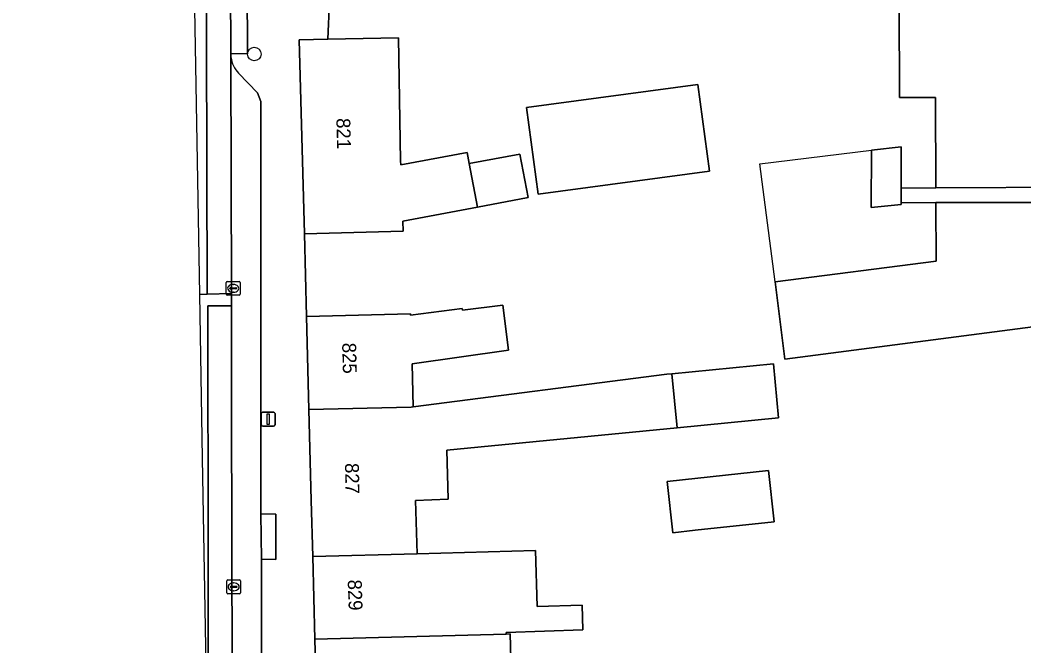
# Model space of a CAD drawing. Extents: x 162073 to 163043, y 381818 to 382561.
# Drawn here: x 162079.6 to 162152, y 382239.5 to 382284.7 of the extents above; entities that cross this region are included whole.
import ezdxf

# ---------------------------------------------------------------- set-up
doc = ezdxf.new("R2010")
doc.units = 0
for name, color, linetype in [('IMGEO_Boom', 7, 'Continuous'), ('IMGEO_Erf', 7, 'Continuous'), ('IMGEO_Kolk', 7, 'Continuous'), ('IMGEO_Lichtmast', 7, 'Continuous'), ('IMGEO_Muur', 7, 'Continuous'), ('IMGEO_Pand', 7, 'Continuous'), ('IMGEO_Pand_nummerreeks', 7, 'Continuous'), ('IMGEO_Parkeervlak_open', 7, 'Continuous'), ('IMGEO_Rijbaan_lokaal_gesloten', 7, 'Continuous'), ('IMGEO_Rijbaan_lokaal_open', 7, 'Continuous'), ('IMGEO_Voetpad_open', 7, 'Continuous')]:
    doc.layers.add(name, color=color, linetype=linetype)

msp = doc.modelspace()

# ---------------------------------------------------------------- linework, layer by layer
at = {"layer": 'IMGEO_Boom'}
msp.add_circle((162096.532, 382282.199), 0.489, dxfattribs=at)
at = {"layer": 'IMGEO_Erf'}
for points in [[(162101.939, 382286.02), (162101.824, 382283.276), (162106.913, 382283.37), (162107.077, 382274.502), (162107.087, 382274.205), (162111.867, 382275.102), (162112.018, 382274.299), (162115.673, 382274.985), (162116.262, 382271.847), (162112.607, 382271.161), (162107.229, 382270.151), (162107.254, 382269.427), (162100.136, 382269.243), (162100.29, 382263.285), (162107.795, 382263.48), (162107.799, 382263.367), (162111.518, 382263.844), (162111.533, 382263.727), (162114.435, 382264.099), (162114.853, 382260.839), (162107.897, 382259.859), (162107.983, 382256.768), (162126.257, 382259.116), (162126.632, 382259.152), (162133.938, 382259.865), (162134.319, 382255.964), (162127.013, 382255.25), (162110.396, 382253.627), (162110.494, 382250.095), (162108.148, 382250), (162108.257, 382246.174), (162116.798, 382246.407), (162116.908, 382242.366), (162120.153, 382242.455), (162120.201, 382240.675), (162114.671, 382240.48), (162114.674, 382240.38), (162114.982, 382240.388), (162115.121, 382234.987)], [(162159.456, 382263.416), (162134.767, 382260.202), (162134.059, 382265.786), (162145.668, 382267.256), (162145.66, 382271.486), (162143.16, 382271.464), (162143.16, 382271.364), (162140.991, 382271.132), (162141.003, 382275.278), (162143.158, 382275.515), (162143.16, 382272.535), (162145.644, 382272.545), (162145.629, 382279.069), (162143.029, 382279.064), (162143.016, 382285.765)]]:
    msp.add_lwpolyline(points, dxfattribs=at)
for points in [[(162116.982, 382272.098), (162116.141, 382278.349), (162128.49, 382280.011), (162129.331, 382273.76)], [(162128.305, 382247.86), (162126.684, 382247.686), (162126.287, 382251.378), (162133.593, 382252.163), (162133.99, 382248.471)]]:
    msp.add_lwpolyline(points, close=True, dxfattribs=at)
at = {"layer": 'IMGEO_Kolk'}
for p, q in [((162094.508, 382264.88), (162094.508, 382265.732)), ((162094.583, 382265.806), (162095.435, 382265.806)), ((162094.767, 382265.3), (162094.767, 382265.312)), ((162095.205, 382265.263), (162094.807, 382265.263)), ((162094.81, 382265.349), (162095.208, 382265.349)), ((162094.996, 382265.586), (162095.021, 382265.586)), ((162095.251, 382265.312), (162095.251, 382265.3)), ((162095.509, 382265.732), (162095.509, 382264.88)), ((162095.435, 382264.806), (162094.583, 382264.806)), ((162095.019, 382265.026), (162094.994, 382265.026)), ((162094.617, 382244.284), (162095.469, 382244.284)), ((162094.542, 382243.358), (162094.542, 382244.21)), ((162094.801, 382243.778), (162094.801, 382243.79)), ((162095.239, 382243.741), (162094.841, 382243.741)), ((162094.844, 382243.827), (162095.242, 382243.827)), ((162095.03, 382244.064), (162095.055, 382244.064)), ((162095.285, 382243.79), (162095.285, 382243.778)), ((162095.543, 382244.21), (162095.543, 382243.358)), ((162095.469, 382243.284), (162094.617, 382243.284)), ((162095.053, 382243.504), (162095.028, 382243.504))]:
    msp.add_line(p, q, dxfattribs=at)
for points in [[(162094.508, 382264.88), (162094.508, 382265.732)], [(162094.583, 382265.806), (162095.435, 382265.806)], [(162095.509, 382265.732), (162095.509, 382264.88)], [(162095.435, 382264.806), (162094.583, 382264.806)], [(162094.617, 382244.284), (162095.469, 382244.284)], [(162094.542, 382243.358), (162094.542, 382244.21)], [(162095.543, 382244.21), (162095.543, 382243.358)], [(162095.469, 382243.284), (162094.617, 382243.284)]]:
    msp.add_lwpolyline(points, dxfattribs=at)
for centre, radius, start, end in [((162094.585, 382265.73), 0.0765, 91.55205, 178.44795), ((162094.585, 382265.73), 0.0765, 91.55205, 178.44795), ((162094.807, 382265.309), 0.0403, 85.87752, 175.75265), ((162094.804, 382265.299), 0.0366, 178.93798, 274.71019), ((162095.208, 382265.306), 0.043, 264.86636, 352.45326), ((162095.212, 382265.311), 0.0386, 1.73085, 96.63898), ((162095.433, 382265.73), 0.0765, 1.55205, 88.44795), ((162095.433, 382265.73), 0.0765, 1.55205, 88.44795), ((162094.585, 382264.882), 0.0765, 181.55205, 268.44795), ((162094.585, 382264.882), 0.0765, 181.55205, 268.44795), ((162095.433, 382264.882), 0.0765, 271.55205, 358.44795), ((162095.433, 382264.882), 0.0765, 271.55205, 358.44795), ((162094.619, 382244.208), 0.0765, 91.55205, 178.44795), ((162094.619, 382244.208), 0.0765, 91.55205, 178.44795), ((162095.467, 382244.208), 0.0765, 1.55205, 88.44795), ((162095.467, 382244.208), 0.0765, 1.55205, 88.44795), ((162094.841, 382243.787), 0.0403, 85.87752, 175.75265), ((162094.838, 382243.777), 0.0366, 178.93798, 274.71019), ((162095.242, 382243.784), 0.043, 264.86636, 352.45326), ((162095.246, 382243.789), 0.0386, 1.73085, 96.63898), ((162094.619, 382243.36), 0.0765, 181.55205, 268.44795), ((162094.619, 382243.36), 0.0765, 181.55205, 268.44795), ((162095.467, 382243.36), 0.0765, 271.55205, 358.44795), ((162095.467, 382243.36), 0.0765, 271.55205, 358.44795)]:
    msp.add_arc(centre, radius, start, end, dxfattribs=at)
for centre, major_axis, ratio, start_param, end_param in [((162094.995, 382265.306), (-0.387, 0.002), 0.722429, 4.712389, 7.853982), ((162095.02, 382265.306), (-0.39, 0.002), 0.717154, 1.570796, 4.712389), ((162095.029, 382243.784), (-0.387, 0.002), 0.722429, 4.712389, 7.853982), ((162095.054, 382243.784), (-0.39, 0.002), 0.717154, 1.570796, 4.712389)]:
    msp.add_ellipse(centre, major_axis=major_axis, ratio=ratio, start_param=start_param, end_param=end_param, dxfattribs=at)
at = {"layer": 'IMGEO_Lichtmast'}
for p, q in [((162097.033, 382255.471), (162097.033, 382256.271)), ((162097.033, 382256.271), (162097.033, 382255.471)), ((162097.133, 382256.371), (162097.923, 382256.371)), ((162097.923, 382256.371), (162097.133, 382256.371)), ((162098.023, 382256.271), (162098.023, 382255.471)), ((162098.023, 382255.471), (162098.023, 382256.271)), ((162097.923, 382255.371), (162097.133, 382255.371)), ((162097.133, 382255.371), (162097.923, 382255.371))]:
    msp.add_line(p, q, dxfattribs=at)
msp.add_lwpolyline([(162097.453, 382256.246), (162097.603, 382256.246), (162097.603, 382255.496), (162097.453, 382255.496), (162097.453, 382256.246)], dxfattribs=at)
for centre, start, end in [((162097.133, 382256.271), 90, 180), ((162097.133, 382256.271), 90, 180), ((162097.923, 382256.271), 0, 90), ((162097.923, 382256.271), 360, 90), ((162097.133, 382255.471), 180, 270), ((162097.133, 382255.471), 180, 270), ((162097.923, 382255.471), 270, 0), ((162097.923, 382255.471), 270, 0)]:
    msp.add_arc(centre, 0.1, start, end, dxfattribs=at)
at = {"layer": 'IMGEO_Muur'}
for points in [[(162134.059, 382265.786), (162132.972, 382274.281), (162141.003, 382275.278)], [(162143.16, 382272.535), (162145.644, 382272.545)], [(162145.66, 382271.486), (162143.16, 382271.464)]]:
    msp.add_lwpolyline(points, dxfattribs=at)
at = {"layer": 'IMGEO_Pand'}
for points in [[(162155.758, 382272.592), (162155.729, 382276.131), (162158.183, 382276.187), (162157.635, 382279.499), (162156.633, 382279.312), (162155.867, 382284.208), (162154.449, 382283.986), (162154.139, 382285.962), (162152.607, 382285.979), (162143.015, 382285.917), (162143.016, 382285.765), (162143.029, 382279.064), (162145.629, 382279.069), (162145.644, 382272.545)], [(162106.913, 382283.37), (162101.824, 382283.276), (162099.774, 382283.238), (162100.136, 382269.243), (162107.254, 382269.427), (162107.229, 382270.151), (162112.607, 382271.161), (162112.018, 382274.299), (162111.867, 382275.102), (162107.087, 382274.205), (162107.077, 382274.502)], [(162116.982, 382272.098), (162129.331, 382273.76), (162128.49, 382280.011), (162116.141, 382278.349)], [(162143.16, 382272.535), (162143.158, 382275.515), (162141.003, 382275.278), (162140.991, 382271.132), (162143.16, 382271.364), (162143.16, 382271.464)], [(162112.018, 382274.299), (162112.607, 382271.161), (162116.262, 382271.847), (162115.673, 382274.985)], [(162145.66, 382271.486), (162145.668, 382267.256), (162134.059, 382265.786), (162134.767, 382260.202), (162159.456, 382263.416), (162159.098, 382265.857), (162158.723, 382268.276), (162153.065, 382268.243), (162153.054, 382271.499)], [(162114.435, 382264.099), (162111.533, 382263.727), (162111.518, 382263.844), (162107.799, 382263.367), (162107.795, 382263.48), (162100.29, 382263.285), (162100.463, 382256.572), (162107.844, 382256.75), (162107.983, 382256.768), (162107.897, 382259.859), (162114.853, 382260.839)], [(162126.632, 382259.152), (162127.013, 382255.25), (162134.319, 382255.964), (162133.938, 382259.865)], [(162110.396, 382253.627), (162127.013, 382255.25), (162126.632, 382259.152), (162126.257, 382259.116), (162107.983, 382256.768), (162107.844, 382256.75), (162100.463, 382256.572), (162100.633, 382250), (162100.737, 382245.969), (162108.257, 382246.174), (162108.148, 382250), (162110.494, 382250.095)], [(162126.684, 382247.686), (162128.305, 382247.86), (162133.99, 382248.471), (162133.593, 382252.163), (162126.287, 382251.378)], [(162116.798, 382246.407), (162108.257, 382246.174), (162100.737, 382245.969), (162100.891, 382240.002), (162114.674, 382240.38), (162114.671, 382240.48), (162120.201, 382240.675), (162120.153, 382242.455), (162116.908, 382242.366)], [(162108.82, 382234.834), (162115.121, 382234.987), (162114.982, 382240.388), (162114.674, 382240.38), (162100.891, 382240.002), (162101.03, 382234.622)]]:
    msp.add_lwpolyline(points, close=True, dxfattribs=at)
at = {"layer": 'IMGEO_Parkeervlak_open'}
for points in [[(162094.85, 382281.967), (162094.885, 382264.932)], [(162096.753, 382279.402), (162095.392, 382280.819)], [(162096.994, 382278.768), (162096.753, 382279.402)], [(162097.009, 382249.05), (162096.994, 382278.768)], [(162094.885, 382264.932), (162094.884, 382264.048)], [(162094.884, 382264.048), (162094.896, 382256.77)], [(162094.896, 382256.77), (162095.001, 382208.911)], [(162097.038, 382245.779), (162097.009, 382249.05)], [(162095.001, 382208.911), (162097.085, 382208.93), (162097.038, 382245.779)]]:
    msp.add_lwpolyline(points, dxfattribs=at)
msp.add_arc((162096.945, 382282.254), 2.115, 187.80676, 222.73962, dxfattribs=at)
at = {"layer": 'IMGEO_Rijbaan_lokaal_gesloten'}
msp.add_lwpolyline([(162092.899, 382357.108), (162093.137, 382264.876), (162094.885, 382264.932), (162094.85, 382281.967), (162094.838, 382282.232), (162094.825, 382287.149), (162094.839, 382290.276), (162094.801, 382301.067), (162094.781, 382306.112), (162094.687, 382358.914), (162094.476, 382360.162)], dxfattribs=at)
msp.add_lwpolyline([(162093.544, 382208.615), (162095.014, 382208.683), (162095.001, 382208.911), (162094.896, 382256.77), (162094.884, 382264.048), (162093.177, 382264.048), (162093.226, 382227.227)], close=True, dxfattribs=at)
at = {"layer": 'IMGEO_Rijbaan_lokaal_open'}
for points in [[(162079.649, 382368.872), (162091.125, 382350.041), (162092.112, 382292.35), (162092.582, 382264.872), (162093.137, 382264.876), (162092.899, 382357.108)], [(162093.226, 382227.227), (162093.177, 382264.048), (162094.884, 382264.048), (162094.885, 382264.932), (162093.137, 382264.876), (162092.582, 382264.872), (162092.784, 382253.072), (162093.226, 382227.227)]]:
    msp.add_lwpolyline(points, dxfattribs=at)
at = {"layer": 'IMGEO_Voetpad_open'}
for points in [[(162097.499, 382352.197), (162097.477, 382347.346), (162098.623, 382347.326), (162098.619, 382342.261), (162097.495, 382342.3), (162097.542, 382323.439), (162097.478, 382322.54), (162094.781, 382306.112), (162094.801, 382301.067), (162095.937, 382301.072), (162095.984, 382290.271), (162094.839, 382290.276), (162094.825, 382287.149), (162096.01, 382287.177), (162096.028, 382282.223), (162094.838, 382282.232), (162094.85, 382281.967)], [(162099.121, 382197.87), (162101.855, 382200.535), (162101.832, 382201.309), (162101.99, 382201.313), (162101.912, 382204.071), (162101.788, 382205.303), (162101.597, 382212.694), (162101.406, 382220.07), (162101.221, 382227.228), (162101.03, 382234.622), (162100.891, 382240.002), (162100.737, 382245.969), (162100.633, 382250), (162100.463, 382256.572), (162100.29, 382263.285), (162100.136, 382269.243), (162099.774, 382283.238), (162101.824, 382283.276), (162101.939, 382286.02), (162101.97, 382292.535), (162101.962, 382297.689), (162101.954, 382300.039), (162101.931, 382301.562), (162101.986, 382343.468)], [(162095.392, 382280.819), (162096.753, 382279.402), (162096.994, 382278.768), (162097.009, 382249.05), (162098.084, 382249.034), (162098.088, 382245.76), (162097.038, 382245.779), (162097.085, 382208.93), (162095.001, 382208.911), (162095.014, 382208.683), (162095.114, 382206.885)], [(162155.758, 382272.592), (162145.644, 382272.545), (162143.16, 382272.535), (162143.16, 382271.464), (162145.66, 382271.486), (162153.054, 382271.499)]]:
    msp.add_lwpolyline(points, dxfattribs=at)
for points in [[(162094.825, 382287.149), (162094.838, 382282.232), (162096.028, 382282.223), (162096.01, 382287.177)], [(162097.038, 382245.779), (162098.088, 382245.76), (162098.084, 382249.034), (162097.009, 382249.05)]]:
    msp.add_lwpolyline(points, close=True, dxfattribs=at)
msp.add_arc((162096.945, 382282.254), 2.115, 187.80676, 222.73962, dxfattribs=at)

# ---------------------------------------------------------------- texts
at = {"layer": 'IMGEO_Pand_nummerreeks'}
for s, rotation, p in [('821', 271.48375, (162102.442, 382277.57)), ('825', 271.47802, (162102.861, 382261.371)), ('827', 271.19727, (162103.065, 382252.701)), ('829', 272.01087, (162103.262, 382244.289))]:
    msp.add_text(s, height=1, rotation=rotation, dxfattribs=at).set_placement(p)

doc.saveas('drawing.dxf')
